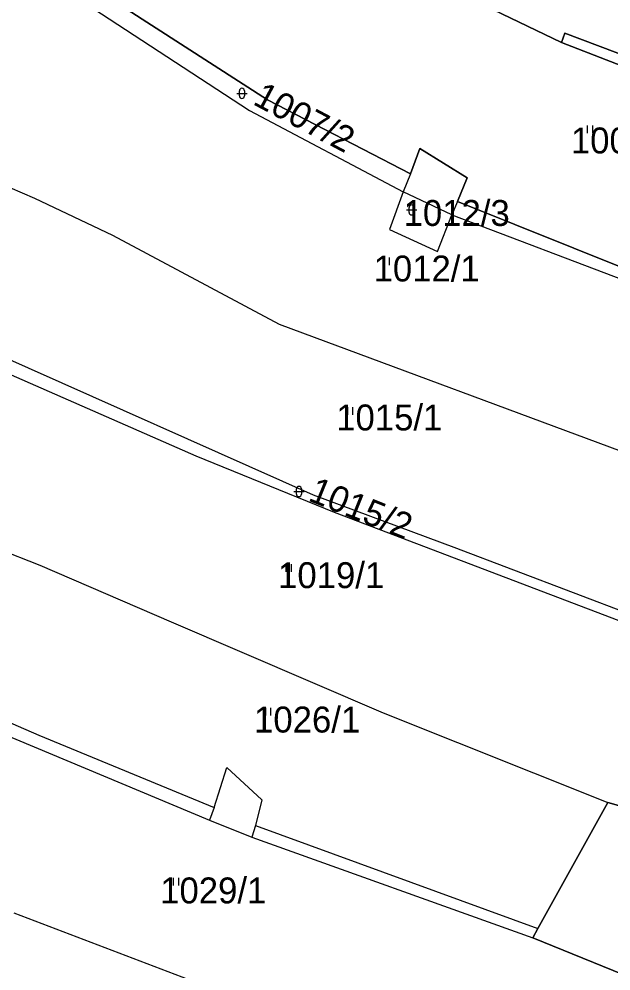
# Model space of a CAD drawing. Extents: x -564810 to -550519, y -1045831 to -1034011.
# Drawn here: x -556063.2 to -555946.9, y -1036454.2 to -1036267 of the extents above; entities that cross this region are included whole.
import ezdxf

# ---------------------------------------------------------------- set-up
doc = ezdxf.new("R2010")
doc.units = 0
for name, color, linetype in [('KN stav', 7, 'Continuous'), ('Parcelní čísla', 7, 'Continuous'), ('Vrstva 4', 7, 'Continuous'), ('zamokř ploch', 7, 'Continuous')]:
    doc.layers.add(name, color=color, linetype=linetype)

msp = doc.modelspace()

# ---------------------------------------------------------------- linework, layer by layer
at = {"layer": 'KN stav'}
for p, q in [((-555986.09, -1036257.38), (-555956.62, -1036271.62)), ((-555956.62, -1036271.62), (-555986.09, -1036257.38)), ((-556048.69, -1036264.91), (-556017.91, -1036285)), ((-556041.95, -1036265.14), (-556014.4, -1036282.94)), ((-556014.4, -1036282.94), (-556041.95, -1036265.14)), ((-555955.95, -1036269.83), (-555956.62, -1036271.62)), ((-555956.62, -1036271.62), (-555955.95, -1036269.83)), ((-555902.62, -1036289.96), (-555955.95, -1036269.83)), ((-555955.95, -1036269.83), (-555902.62, -1036289.96)), ((-555956.62, -1036271.62), (-555914.26, -1036288.02)), ((-555914.26, -1036288.02), (-555956.62, -1036271.62)), ((-556014.4, -1036282.94), (-555986.3, -1036297.45)), ((-555986.3, -1036297.45), (-556014.4, -1036282.94)), ((-556017.91, -1036285), (-555987.72, -1036301.02)), ((-556083.14, -1036292.27), (-556060.18, -1036302.23)), ((-555986.3, -1036297.45), (-555984.44, -1036292.45)), ((-555984.44, -1036292.45), (-555986.3, -1036297.45)), ((-555984.44, -1036292.45), (-555975.14, -1036298.27)), ((-555975.14, -1036298.27), (-555984.44, -1036292.45)), ((-555975.14, -1036298.27), (-555977, -1036302.92)), ((-555977, -1036302.92), (-555975.14, -1036298.27)), ((-555987.72, -1036301.02), (-555990.37, -1036308.42)), ((-555978.12, -1036305.52), (-555987.72, -1036301.02)), ((-556060.18, -1036302.23), (-556044.81, -1036309.53)), ((-555977, -1036302.92), (-555942.91, -1036316.6)), ((-555942.91, -1036316.6), (-555977, -1036302.92)), ((-555980.94, -1036312.73), (-555978.12, -1036305.52)), ((-555978.12, -1036305.52), (-555942.55, -1036319.02)), ((-555990.37, -1036308.42), (-555980.94, -1036312.73)), ((-556044.81, -1036309.53), (-556012.1, -1036327.01)), ((-556098, -1036322.36), (-556028.46, -1036352.92)), ((-556080.23, -1036327.23), (-556005.42, -1036360.6)), ((-556012.1, -1036327.01), (-555919.93, -1036361.3)), ((-556114.53, -1036352.6), (-556059.14, -1036374.41)), ((-556028.46, -1036352.92), (-556001.3, -1036363.98)), ((-556005.42, -1036360.6), (-555977.74, -1036370.85)), ((-556001.3, -1036363.98), (-555934.57, -1036389.4)), ((-555977.74, -1036370.85), (-555934.21, -1036387.47)), ((-556059.14, -1036374.41), (-556033.32, -1036385.53)), ((-556126.74, -1036378.62), (-556059.29, -1036407.85)), ((-556033.32, -1036385.53), (-555991.64, -1036403.46)), ((-556080.78, -1036401.55), (-556025.78, -1036424.58)), ((-555991.64, -1036403.46), (-555947.51, -1036421.05)), ((-556059.29, -1036407.85), (-556024.85, -1036422.07)), ((-556024.85, -1036422.07), (-556022.34, -1036414.18)), ((-556022.34, -1036414.18), (-556015.49, -1036420.58)), ((-556015.49, -1036420.58), (-556016.75, -1036425.61)), ((-555947.51, -1036421.05), (-555961.26, -1036445.83)), ((-555961.26, -1036445.83), (-555947.51, -1036421.05)), ((-555945.37, -1036421.7), (-555947.51, -1036421.05)), ((-555947.51, -1036421.05), (-555945.37, -1036421.7)), ((-556025.78, -1036424.58), (-556017.44, -1036427.89)), ((-556016.75, -1036425.61), (-555961.26, -1036445.83)), ((-556017.44, -1036427.89), (-555962.23, -1036447.69)), ((-556064.22, -1036442.8), (-556019.99, -1036459.6)), ((-555961.26, -1036445.83), (-555962.23, -1036447.69)), ((-555962.23, -1036447.69), (-555961.26, -1036445.83)), ((-555962.23, -1036447.69), (-555941.55, -1036456.09)), ((-555941.55, -1036456.09), (-555962.23, -1036447.69))]:
    msp.add_line(p, q, dxfattribs=at)
at = {"layer": 'Vrstva 4'}
for p, q in [((-555986.3, -1036297.45), (-555987.72, -1036301.02)), ((-555977, -1036302.92), (-555978.12, -1036305.52)), ((-556024.85, -1036422.07), (-556025.78, -1036424.58)), ((-556016.75, -1036425.61), (-556017.44, -1036427.89))]:
    msp.add_line(p, q, dxfattribs=at)
at = {"layer": 'zamokř ploch'}
for p, q in [((-556020.39, -1036281.64), (-556018.39, -1036281.64)), ((-556019.89, -1036282.14), (-556019.89, -1036281.14)), ((-556018.89, -1036281.14), (-556018.89, -1036282.14)), ((-555951.52, -1036287.96), (-555951.52, -1036289.46)), ((-555950.52, -1036287.96), (-555950.52, -1036289.46)), ((-555987.04, -1036304.55), (-555985.04, -1036304.55)), ((-555986.54, -1036305.05), (-555986.54, -1036304.05)), ((-555985.54, -1036304.05), (-555985.54, -1036305.05)), ((-555991.49, -1036313.92), (-555991.49, -1036315.42)), ((-555990.49, -1036313.92), (-555990.49, -1036315.42)), ((-555998.68, -1036343.34), (-555998.68, -1036344.84)), ((-555997.68, -1036343.34), (-555997.68, -1036344.84)), ((-556009.19, -1036359.92), (-556007.19, -1036359.92)), ((-556008.69, -1036360.42), (-556008.69, -1036359.42)), ((-556007.69, -1036359.42), (-556007.69, -1036360.42)), ((-556010.75, -1036374.19), (-556010.75, -1036375.69)), ((-556009.75, -1036374.19), (-556009.75, -1036375.69)), ((-556014.78, -1036402.46), (-556014.78, -1036403.96)), ((-556013.78, -1036402.46), (-556013.78, -1036403.96)), ((-556032.89, -1036435.91), (-556032.89, -1036437.41)), ((-556031.89, -1036435.91), (-556031.89, -1036437.41))]:
    msp.add_line(p, q, dxfattribs=at)
for centre, start, end in [((-556019.39, -1036281.14), 0, 180), ((-556019.39, -1036282.14), 180, 0), ((-555986.04, -1036304.05), 0, 180), ((-555986.04, -1036305.05), 180, 0), ((-556008.19, -1036359.42), 0, 180), ((-556008.19, -1036360.42), 180, 0)]:
    msp.add_arc(centre, 0.5, start, end, dxfattribs=at)

# ---------------------------------------------------------------- texts
at = {"layer": 'Parcelní čísla'}
for s, rotation, p in [('1007/2', 331.9914, (-556017.46, -1036283.68)), ('1015/2', 338.0408, (-556006.59, -1036361.65))]:
    msp.add_text(s, height=5.1, rotation=rotation, dxfattribs=at).set_placement(p)
for s, p in [('1007/1', (-555954.75, -1036293.45)), ('1012/3', (-555987.62, -1036307.71)), ('1012/1', (-555993.52, -1036318.63)), ('1015/1', (-556000.87, -1036347.92)), ('1019/1', (-556012.29, -1036378.93)), ('1026/1', (-556017.01, -1036407.32)), ('1029/1', (-556035.46, -1036440.92))]:
    msp.add_text(s, height=5.1, dxfattribs=at).set_placement(p)

doc.saveas('drawing.dxf')
